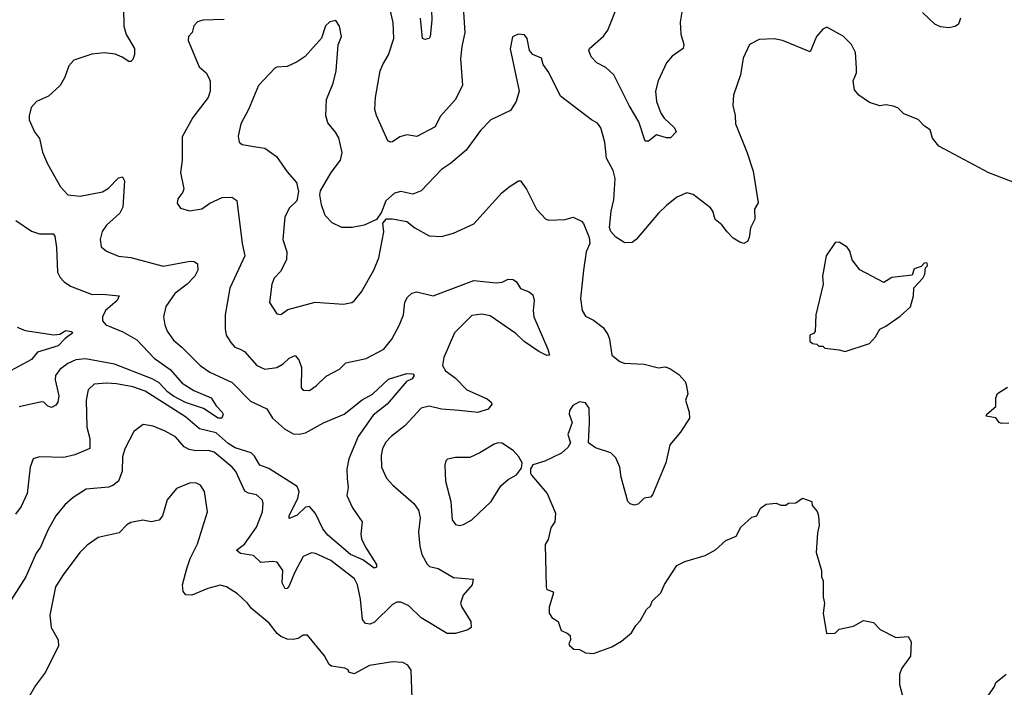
# Model space of a CAD drawing. Extents: x 1954683 to 2060285, y 904798 to 1016299.
# Tile 412 of 472: x 2040768 to 2045619, y 967051 to 970337. Entities that reach past the tile are written whole.
import ezdxf

# ---------------------------------------------------------------- set-up
doc = ezdxf.new("R2010")
doc.units = 0

msp = doc.modelspace()

# ---------------------------------------------------------------- linework, layer by layer
at = {"layer": '0CON10XD'}
for points in [[(2042795.5, 970435), (2042797.8, 970335), (2042790, 970255), (2042785.7, 970244.3), (2042765, 970240), (2042752.5, 970245), (2042742.5, 970345)], [(2044039.1, 970435), (2044021.2, 970325), (2044025.3, 970265.2), (2044039.1, 970215), (2044036.7, 970195), (2043982.5, 970157.5), (2043955, 970125.5), (2043914, 970036), (2043900.8, 969985), (2043905.3, 969935), (2043926.6, 969876.6), (2043943.1, 969853.1), (2043993.3, 969805), (2044002.5, 969785), (2043973.9, 969756.1), (2043955, 969755.8), (2043905, 969770), (2043865, 969738.8), (2043848.8, 969738.8), (2043818.7, 969835), (2043769.6, 969915), (2043695.4, 970065), (2043655, 970101.5), (2043610.8, 970125), (2043582.5, 970155), (2043572, 970185), (2043574.2, 970195), (2043643.5, 970256.5), (2043665.5, 970285), (2043716.9, 970413.1)], [(2041279.2, 970395), (2041280, 970305), (2041291.9, 970265), (2041333.2, 970195), (2041333.5, 970166.5), (2041325, 970141.2), (2041315, 970131.2), (2041305, 970130.8), (2041273, 970153), (2041237.5, 970167.5), (2041185, 970173.6), (2041122.6, 970167.4), (2041035, 970138.6), (2041009.7, 970110.3), (2040990.8, 970055), (2040967, 970013), (2040909.7, 969960.3), (2040850, 969935), (2040823.8, 969905), (2040813.6, 969863.6), (2040813.8, 969845), (2040841.2, 969785), (2040865, 969752.5), (2040880, 969685), (2040905, 969627.5), (2040968.6, 969515), (2041005, 969474.4), (2041065, 969468.9), (2041175, 969489.4), (2041205, 969507.1), (2041255, 969559.2), (2041273.9, 969563.9), (2041284.4, 969544.4), (2041275.6, 969415), (2041260.6, 969385), (2041195.6, 969325), (2041174.5, 969295), (2041164.5, 969255), (2041169.7, 969219.7), (2041195, 969197.8), (2041255, 969173.3), (2041315, 969167.3), (2041475, 969124.6), (2041607.8, 969147.8), (2041627, 969147), (2041643.3, 969135), (2041645.7, 969105), (2041630, 969075), (2041592.9, 969035), (2041531.2, 968988.8), (2041487.1, 968925), (2041476.9, 968875), (2041482.2, 968835), (2041495, 968804), (2041525, 968759.2), (2041567.1, 968725), (2041656.7, 968635), (2041705, 968602.3), (2041815, 968551.5), (2041905, 968460), (2041985, 968420.8), (2042012.5, 968375), (2042072.9, 968322.9), (2042115, 968297.7), (2042145, 968296.4), (2042175, 968303.8), (2042265, 968352.7), (2042366.7, 968395), (2042455, 968465.5), (2042506.1, 968493.9), (2042585, 968567.9), (2042675, 968596.2), (2042704.3, 968594.3), (2042710.8, 968585), (2042701.1, 968568.9), (2042674.1, 968555.9), (2042578.7, 968445), (2042509.9, 968390.1), (2042435, 968285.6), (2042388.5, 968175), (2042379.2, 968125), (2042380.8, 968079.2), (2042386.2, 968033.8), (2042378.6, 967995), (2042407.1, 967935), (2042455.7, 967865), (2042448.6, 967805), (2042452.1, 967782.1), (2042470.6, 967740.6), (2042525.7, 967655), (2042525, 967642.5), (2042513.3, 967636.7), (2042457.8, 967677.8), (2042398.2, 967705), (2042285, 967800), (2042261.1, 967831.1), (2042225, 967906.9), (2042195, 967941.2), (2042175, 967936.9), (2042135, 967898.4), (2042095, 967882.5), (2042096, 967895), (2042138.6, 967981.4), (2042144.6, 968015), (2042135, 968040), (2041995, 968127.7), (2041951.1, 968145), (2041925, 968188.2), (2041907.5, 968205), (2041828.9, 968228.9), (2041795, 968250.6)], [(2042953.5, 970375), (2042961.5, 970275), (2042945.3, 970204.7), (2042939.2, 970145), (2042950, 970015), (2042915.4, 969945), (2042839.9, 969860.1), (2042815, 969810), (2042725, 969762.5), (2042675, 969771.1), (2042640, 969760), (2042605, 969736), (2042593.9, 969733.9), (2042580.6, 969740.6), (2042525.6, 969865), (2042518.1, 969895), (2042520, 969955), (2042544, 970086), (2042556, 970116), (2042584.5, 970165), (2042610.5, 970245), (2042607.4, 970322.6), (2042595, 970380)], [(2045403.3, 970345), (2045393.3, 970315), (2045375.9, 970304.1), (2045345, 970297.5), (2045305, 970302), (2045276.2, 970315), (2045215, 970373.3)], [(2041775, 970337.5), (2041670, 970335), (2041643.9, 970326.1), (2041625, 970307.5), (2041616.7, 970275), (2041600, 970255), (2041597.5, 970235), (2041651.2, 970105), (2041685.6, 970075.6), (2041700.3, 970050.3), (2041705.7, 970035), (2041705.7, 969985), (2041695.7, 969955), (2041620, 969855), (2041568.8, 969761.2), (2041567.8, 969645), (2041560.5, 969585), (2041575.8, 969505), (2041571.2, 969488.8), (2041546.2, 969455), (2041544.1, 969434.1), (2041559.3, 969409.3), (2041605, 969396.7), (2041665, 969405.8), (2041705, 969434.3), (2041765, 969461.2), (2041813.2, 969463.2), (2041837.3, 969447.3), (2041864.5, 969235), (2041877.5, 969175), (2041802.7, 969015), (2041779.4, 968885), (2041779.4, 968815), (2041785.6, 968785), (2041807.4, 968747.4), (2041827.5, 968725), (2041854.6, 968714.6), (2041875, 968703.1), (2041935.4, 968635.4), (2041975, 968617.5), (2042035, 968625.5), (2042065, 968642.9), (2042095, 968670.5), (2042125, 968683.8), (2042143.4, 968663.4), (2042156.5, 968625), (2042153.8, 968525), (2042165, 968513.8), (2042195, 968512.5), (2042228.8, 968535), (2042278.3, 968581.7), (2042343.4, 968616.6), (2042375, 968648.6), (2042475, 968670), (2042562.1, 968715), (2042601.8, 968765), (2042638.2, 968835), (2042657.8, 968885), (2042665, 968946.7), (2042678.3, 968971.7), (2042699.1, 968990.9), (2042725, 968998.1), (2042805, 968977.9), (2043005, 969053.8), (2043115, 969041.5), (2043145, 969045.6), (2043175, 969060), (2043198.8, 969058.8), (2043215, 969047.5), (2043235, 969013.3), (2043277.7, 968997.7), (2043295, 968982.5), (2043302.5, 968955), (2043297.1, 968905), (2043300.6, 968875), (2043370, 968715), (2043377.5, 968685), (2043365, 968684.2), (2043325, 968703.6), (2043253.2, 968753.2), (2043211.7, 968791.7), (2043085, 968878.9), (2043045, 968888.1), (2042995, 968881.5), (2042909.4, 968795), (2042857.1, 968675), (2042850, 968635), (2042865, 968609.2), (2042913.7, 968573.7), (2042970.6, 968515), (2043071.5, 968471.5), (2043091.2, 968455), (2043094, 968445), (2043075, 968420.6), (2043025, 968403.3), (2042932.8, 968412.7), (2042845, 968420), (2042785, 968434.6), (2042745, 968425.4), (2042665, 968338.6), (2042597.1, 968285), (2042572.2, 968257.8), (2042555, 968226.7), (2042547.9, 968192.1), (2042550, 968135), (2042575, 968080), (2042605.8, 968045), (2042710, 967955), (2042732.6, 967922.6), (2042741.1, 967885), (2042732.5, 967815), (2042739.6, 967745), (2042749.5, 967705), (2042775, 967657.1), (2042786.2, 967646.2), (2042828.8, 967635), (2042905, 967591.1), (2043002.5, 967582.5), (2042996.2, 967555), (2042953.1, 967505), (2042940, 967465), (2042945.8, 967445), (2042990, 967375), (2042991.9, 967345), (2042975, 967333.2), (2042915, 967315.9), (2042873.8, 967315), (2042745, 967392.1), (2042685, 967451.4), (2042645, 967470), (2042625, 967469.2), (2042605, 967458.6), (2042515, 967371.1), (2042495, 967361.5), (2042472, 967365), (2042457.3, 967385), (2042447.5, 967485), (2042432.4, 967555), (2042417.3, 967585), (2042300.4, 967675), (2042225, 967709.2), (2042205, 967712.5), (2042165, 967694.2), (2042120.9, 967615), (2042095, 967550), (2042085, 967536.7), (2042075, 967535.6), (2042061.1, 967565), (2042064.5, 967625), (2042036, 967666), (2042015, 967670.8), (2041955, 967664.4), (2041920, 967700), (2041855, 967709.1), (2041836, 967725), (2041875, 967755.5), (2041935, 967838.5)], [(2045663, 969537), (2045543.2, 969583.2), (2045296.7, 969715), (2045265, 969753.3), (2045253.3, 969795), (2045225, 969813.3), (2045195, 969846), (2045124.3, 969874.3), (2045095, 969901.2), (2045072.3, 969912.3), (2045035, 969917.5), (2045005, 969912.5), (2044955, 969929.2), (2044901.2, 969965), (2044881.2, 969991.2), (2044874.2, 970035.8), (2044890, 970075), (2044890.7, 970099.3), (2044886, 970175), (2044865.6, 970215.6), (2044825, 970256.7), (2044745, 970300), (2044725, 970290), (2044694, 970255), (2044661.7, 970178.3), (2044525.5, 970235.5), (2044485, 970243.1), (2044410.9, 970239.1), (2044363.8, 970215), (2044332.1, 970147.9), (2044318.6, 970065), (2044284.4, 969965.6), (2044280.6, 969915), (2044292.5, 969865), (2044294.4, 969825), (2044352.3, 969682.3), (2044381.2, 969591.2), (2044405.8, 969435), (2044388, 969405), (2044388.8, 969355), (2044367.7, 969312.3), (2044362, 969265), (2044353.3, 969245), (2044335, 969236), (2044315, 969242.5), (2044282.1, 969262.1), (2044252.9, 969292.9), (2044226.7, 969326.7), (2044193.4, 969353.4), (2044182.5, 969395), (2044170.6, 969410.6), (2044085, 969477.5), (2044055, 969484.2), (2044005, 969464), (2043955, 969422.5), (2043915, 969384.2), (2043805.5, 969254.5), (2043785, 969240), (2043749.5, 969239.5), (2043705, 969266), (2043680.8, 969295), (2043674.2, 969315), (2043681.4, 969395), (2043695, 969450), (2043701.4, 969555), (2043690.8, 969595), (2043658.6, 969655), (2043650, 969735), (2043630.8, 969805), (2043615, 969828), (2043585, 969843.8), (2043431.3, 969961.3), (2043375, 970077.5), (2043346.7, 970116.7), (2043338.3, 970148.3), (2043295, 970166.7), (2043280, 970185), (2043267.5, 970245), (2043255, 970263.3), (2043223.6, 970266.4), (2043195, 970252.5), (2043183.9, 970193.9), (2043229.2, 969985), (2043214.2, 969935), (2043185, 969890.8), (2043089.2, 969845), (2043037.6, 969792.4), (2042967.5, 969695), (2042890.3, 969629.7), (2042845, 969600), (2042745, 969494), (2042705, 969478), (2042645, 969490.8), (2042615, 969484), (2042571.2, 969445), (2042550.7, 969389.3), (2042526.2, 969353.8), (2042464.5, 969325.5), (2042405, 969313.5), (2042355, 969313.6), (2042307, 969337), (2042273.4, 969373.4), (2042254, 969425), (2042246.2, 969475), (2042250, 969495), (2042302.5, 969585), (2042347.5, 969645), (2042357, 969683), (2042340.8, 969755), (2042324.3, 969784.3), (2042285, 969830), (2042275.7, 969865.7), (2042280, 969945), (2042312, 970025), (2042327.5, 970085), (2042336.4, 970213.6), (2042353.3, 970255), (2042343.3, 970305), (2042325, 970332.5), (2042295, 970326.7), (2042275, 970307.5), (2042254.1, 970245.9), (2042173.4, 970156.6), (2042135, 970129.2), (2042085, 970106.7), (2042035, 970103.8), (2042025, 970098), (2041945, 970013.3), (2041895.6, 969895), (2041857.5, 969825), (2041844.1, 969764.1), (2041848.8, 969735), (2041863, 969723), (2041931.5, 969711.5)], [(2041931.5, 969711.5), (2041975, 969704), (2042033.2, 969663.2), (2042085, 969588.8), (2042131.2, 969535), (2042140.7, 969490.7), (2042132.5, 969445), (2042095, 969410), (2042074, 969365), (2042064.4, 969255), (2042084.4, 969195), (2042082.5, 969155), (2042052.2, 969097.8), (2042022.2, 969065), (2042010.5, 969035), (2041998.8, 968945), (2042035, 968888.8), (2042055, 968886.2), (2042089.1, 968910.9), (2042223.6, 968946.4), (2042362.7, 968937.3), (2042404.2, 968945.8), (2042416.7, 968955), (2042452.4, 968997.6), (2042511.9, 969105), (2042536.7, 969165), (2042562.5, 969292.5), (2042557.5, 969335), (2042575, 969357.5), (2042605, 969356.2), (2042675, 969343.8), (2042715, 969312.5), (2042785, 969272.9), (2042845, 969270), (2042905, 969285.7), (2043005, 969332.5), (2043142.5, 969485), (2043178.8, 969515), (2043225, 969543.8), (2043235, 969543.3), (2043265, 969503.3), (2043314.5, 969404.5), (2043360, 969355), (2043375, 969350), (2043455, 969352.9), (2043495, 969365.8), (2043535, 969345.8), (2043545, 969333.8), (2043574, 969265), (2043576, 969235), (2043559.2, 969195), (2043546, 969105), (2043530.4, 968965), (2043538.5, 968905), (2043555, 968877.1), (2043595, 968857.5), (2043642.1, 968822.1), (2043665, 968786.7), (2043674.3, 968765), (2043685.8, 968685.8), (2043725, 968654.2), (2043745, 968647.1), (2043845, 968642), (2043915, 968623.8), (2043948.3, 968628.3), (2043970.7, 968620.7), (2044015, 968590), (2044045.8, 968555.8), (2044051.2, 968541.2), (2044058.8, 968495), (2044047.5, 968465), (2044066.7, 968405), (2044067.5, 968375), (2044024.1, 968305.9), (2043971.2, 968245), (2043951.2, 968155), (2043885, 967997.5), (2043875, 967987.5), (2043845, 967982.5), (2043815, 967952.5), (2043795, 967946.7), (2043775, 967953.3), (2043763.3, 967965), (2043731.2, 968085), (2043724, 968135), (2043705, 968180), (2043680, 968205), (2043605, 968230), (2043570, 968255), (2043575.7, 968355), (2043572.7, 968425), (2043555, 968451.1), (2043525.5, 968455.5), (2043492.1, 968437.9), (2043475.9, 968414.1), (2043474.2, 968395), (2043489.2, 968355), (2043468, 968295), (2043481.2, 968255), (2043468.8, 968231.2), (2043436.9, 968203.1), (2043355, 968164.3), (2043295, 968146.2), (2043283.9, 968126.1), (2043283.8, 968105), (2043290, 968095), (2043366.2, 968005), (2043407.3, 967907.3), (2043404.2, 967865.8), (2043384.4, 967835.6), (2043371.7, 967778.3), (2043357, 967753), (2043361.2, 967545), (2043365, 967532.5), (2043392.5, 967522.5), (2043397.5, 967515), (2043376, 967445), (2043376.2, 967415), (2043390, 967395), (2043420, 967375), (2043435, 967330), (2043465, 967318), (2043480, 967305), (2043481.2, 967285), (2043473.3, 967265), (2043477, 967257), (2043498.3, 967238.3), (2043525, 967236.2), (2043555, 967220), (2043595, 967217.5), (2043685, 967250), (2043732.3, 967277.7), (2043781.7, 967318.3), (2043803.3, 967355), (2043825, 967377.5), (2043856, 967434), (2043875, 967452.5), (2043883.8, 967475), (2043926.7, 967515), (2043945, 967557.5), (2044005, 967650), (2044045, 967670), (2044145, 967700), (2044195, 967726.7), (2044245.9, 967774.1), (2044297.5, 967795), (2044320.5, 967839.5), (2044375, 967887.5), (2044400, 967895), (2044417, 967933), (2044445, 967952.5), (2044495, 967957.5), (2044517, 967947), (2044543, 967947), (2044555, 967956.7), (2044591.7, 967958.3), (2044625, 967982.5), (2044670, 967965), (2044672.5, 967945), (2044696.1, 967916.1), (2044703.3, 967895), (2044707, 967847), (2044698.3, 967811.7), (2044692, 967715), (2044718.8, 967625), (2044718.8, 967595), (2044726, 967575), (2044726.7, 967495), (2044732.5, 967465), (2044726.2, 967415), (2044742.5, 967315), (2044785, 967317.5), (2044805, 967337.5), (2044875, 967352), (2044925, 967378.8), (2044975, 967370), (2045006.7, 967335), (2045085, 967296.2), (2045145, 967300), (2045160, 967275), (2045155.8, 967204.2), (2045114.4, 967145.6), (2045102.5, 967115), (2045102, 967065), (2045129.4, 966965)], [(2040749.3, 969349.3), (2040825.5, 969295.5), (2040865, 969282.7), (2040932.3, 969282.3), (2040941.2, 969271.2), (2040949.2, 969215), (2040954.4, 969095), (2040967.8, 969067.8), (2040987, 969047), (2041018, 969025), (2041124.6, 968984.6), (2041175, 968986.8), (2041257.8, 968977.8), (2041248.2, 968955), (2041190, 968905), (2041176, 968875), (2041175.5, 968855), (2041191.4, 968835), (2041275, 968800.7), (2041345, 968761.8), (2041430.6, 968670.6), (2041509.5, 968615), (2041567.4, 968547.4), (2041625, 968512), (2041710.5, 968475), (2041735, 968435.8), (2041766, 968405), (2041770, 968395), (2041764, 968376), (2041745, 968375.7), (2041672.5, 968422.5), (2041585, 968453.5), (2041525, 968484.1), (2041495.3, 968505), (2041455, 968549.4), (2041419.6, 968569.6), (2041235, 968641.6), (2041092, 968668), (2041045, 968662.1), (2041005.2, 968644.8), (2040966, 968615), (2040944.2, 968585), (2040942, 968565), (2040961, 968485), (2040956.2, 968455), (2040945, 968439.2), (2040925, 968427.5), (2040906.2, 968435), (2040886.7, 968455), (2040875, 968456.7), (2040765, 968431.8)], [(2044835, 968703.3), (2044955, 968744), (2044984.3, 968775.7), (2045005.5, 968814.5), (2045035, 968828), (2045105, 968877.5), (2045156.4, 968923.6), (2045171.7, 968978.3), (2045173, 969017), (2045217.5, 969065), (2045227.5, 969085), (2045230, 969115), (2045240, 969125), (2045238.3, 969138.3), (2045225, 969140), (2045208.3, 969121.7), (2045175, 969110), (2045165, 969080), (2045065, 969067.5), (2045025, 969044), (2044906.6, 969106.6), (2044869.2, 969155), (2044857.3, 969197.3), (2044845, 969217.5), (2044805, 969242.5), (2044785, 969240), (2044740.8, 969175), (2044722.9, 969075), (2044726, 969035), (2044690, 968885), (2044687.5, 968802.5), (2044678.3, 968791.7), (2044660, 968785), (2044660, 968755), (2044673, 968743), (2044695, 968740), (2044705, 968730), (2044725, 968730), (2044735, 968720), (2044805, 968712.5), (2044835, 968703.3)], [(2040755, 968822.9), (2040795, 968806.7), (2040935.5, 968785.5), (2040965, 968788.8), (2040995, 968806.9), (2041022.3, 968802.3), (2041030, 968795), (2040991.8, 968768.2), (2040958, 968732), (2040855, 968700.8), (2040825, 968664), (2040705, 968598.6)], [(2041795, 968250.6), (2041735, 968303.7), (2041653.8, 968323.8), (2041585, 968381.5), (2041385, 968508), (2041325, 968530), (2041245, 968544.1), (2041195, 968548.5), (2041135, 968543.1), (2041105.8, 968515), (2041095.5, 968464.5), (2041098.5, 968331.5), (2041113.4, 968275), (2041113.6, 968226.4), (2041038.8, 968195), (2040985, 968181.5), (2040865, 968186), (2040833.3, 968175), (2040820, 968135), (2040804.4, 968005), (2040775, 967940.8), (2040747.1, 967902.9)], [(2045641.7, 968351.7), (2045605, 968348.8), (2045593.3, 968355), (2045577.5, 968377.5), (2045530, 968385), (2045532.5, 968395), (2045577, 968433), (2045577.5, 968475), (2045585, 968497.5), (2045635, 968527.5)], [(2041935, 967838.5), (2041963.3, 967915), (2041967.1, 967957.1), (2041963, 967973), (2041935, 967998.1), (2041895, 968006.1), (2041877, 968017), (2041832.6, 968112.6), (2041815.2, 968135.2), (2041725, 968208.2), (2041695.8, 968215.8), (2041635, 968214.7), (2041601.8, 968221.8), (2041578.5, 968235), (2041535, 968283.3), (2041485, 968311.9), (2041425, 968336.9), (2041376.1, 968343.9), (2041330.6, 968309.4), (2041285.5, 968224.5), (2041274.4, 968185), (2041272.9, 968115), (2041254.5, 968065.5), (2041226.2, 968043.8), (2041204.5, 968035.5), (2041095, 968025.6), (2041031.4, 967985), (2040990.7, 967949.3), (2040945.3, 967894.7), (2040906.4, 967825), (2040870.2, 967739.8), (2040848.5, 967711.5), (2040798.2, 967595), (2040702.2, 967445)], [(2042935, 967846.9), (2042955, 967851.9), (2042995.8, 967875), (2043091.2, 967965), (2043137.9, 968042.1), (2043175, 968073.8), (2043215, 968096.7), (2043240.7, 968129.3), (2043243.3, 968155), (2043226.7, 968185), (2043200, 968215), (2043145, 968252.5), (2043125, 968254.4), (2043105, 968247.3), (2043035, 968204.4), (2042985, 968181.9), (2042915, 968181.2), (2042875, 968173.3), (2042866.7, 968165), (2042862, 968145), (2042865.5, 968065.5), (2042891.8, 967965), (2042899.1, 967875), (2042915, 967851.9), (2042935, 967846.9)], [(2042701.1, 966995), (2042696.5, 967135), (2042680.2, 967160.2), (2042655, 967172.7), (2042605, 967175.8), (2042491.7, 967158.3), (2042415, 967116.2), (2042390, 967125), (2042386.4, 967136.4), (2042370, 967145), (2042304.4, 967154.4), (2042292.6, 967162.6), (2042270, 967205), (2042185, 967307.5), (2042165, 967308), (2042139.1, 967290.9), (2042115, 967285.5), (2042085, 967287.8), (2042055, 967300), (2042035.4, 967315.4), (2041996.9, 967366.9), (2041909.3, 967439.3), (2041890, 967465), (2041840.2, 967510.2), (2041786.1, 967546.1), (2041755, 967553.5), (2041695, 967537.1), (2041615, 967503.5), (2041586.5, 967506.5), (2041572.4, 967522.4), (2041570, 967555), (2041590.6, 967635), (2041608.1, 967685), (2041643.8, 967756.2), (2041692.9, 967915), (2041677.5, 968015), (2041658, 968045), (2041635, 968056.9), (2041604.6, 968055.4), (2041540.3, 968029.7), (2041495, 967973.3), (2041472, 967895), (2041455, 967874), (2041415, 967866), (2041374.2, 967874.2), (2041315, 967861.9), (2041295, 967850), (2041258.2, 967811.8), (2041155, 967787.5), (2041099.4, 967750.6), (2041064.3, 967715), (2040981.9, 967605), (2040943.5, 967545), (2040915.7, 967405.7), (2040923.3, 967345), (2040956.7, 967285), (2040958.1, 967255), (2040894.7, 967125.3), (2040845, 967060), (2040814.4, 967005)], [(2045535.8, 967004.2), (2045570, 967055), (2045576.7, 967075), (2045627.5, 967115)]]:
    msp.add_lwpolyline(points, dxfattribs=at)

doc.saveas('drawing.dxf')
